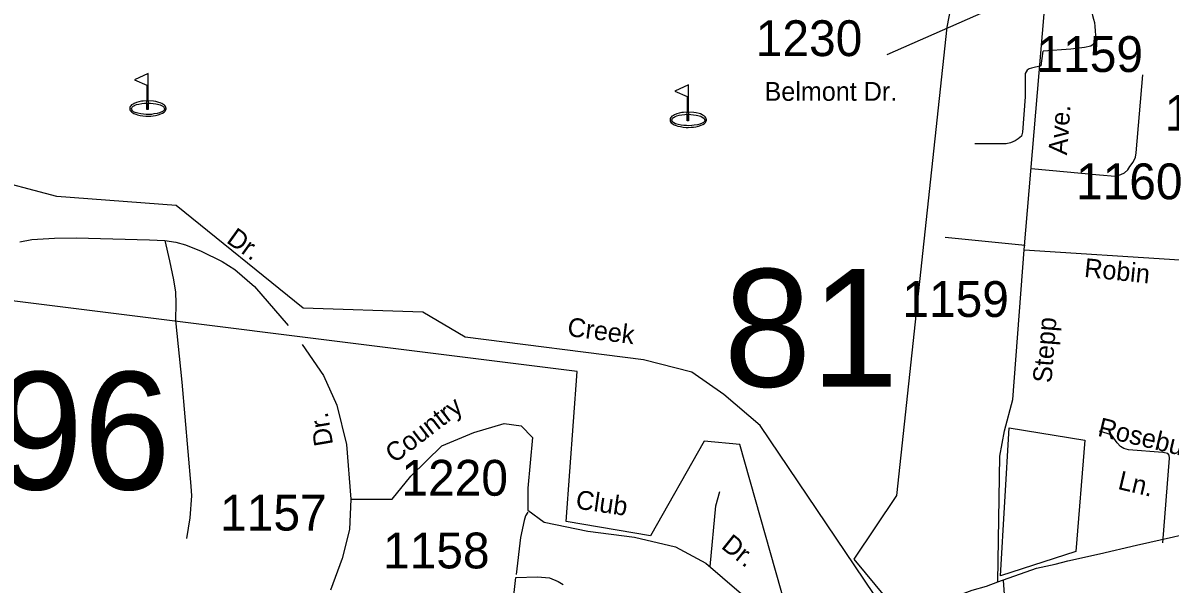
# Model space of a CAD drawing. Extents: x 884530 to 1028605, y 526725 to 653634.
# Drawn here: x 959170 to 963175, y 582326 to 584283 of the extents above; entities that cross this region are included whole.
import ezdxf

# ---------------------------------------------------------------- set-up
doc = ezdxf.new("R2010")
doc.units = 0
for name, color, linetype in [('Exist Boundary Political City Limit New', 7, 'Continuous'), ('Exist Cultural Recreational Golf Course CELL', 7, 'Continuous'), ('Exist Hydrographic Creek Single Shore', 7, 'Continuous'), ('Exist Hydrographic Creek Single Shore Label', 7, 'Continuous'), ('Exist Road Non-System Type 51', 7, 'Continuous'), ('Exist Road Non-System Type 51 Label', 7, 'Continuous'), ('Exist Road Secondary Structure Standard Bridge Number Label', 7, 'Continuous'), ('Exist Road Secondary Type 41 Attributed', 7, 'Continuous'), ('Exist Road Secondary Type 51 Attributed', 7, 'Continuous'), ('Exist Road Secondary Type 51 Label', 7, 'Continuous'), ('Exist Road Secondary Type 51 Number Label', 7, 'Continuous'), ('Map Preparation Boundary City Limit Buffer Line', 7, 'Continuous')]:
    doc.layers.add(name, color=color, linetype=linetype)

msp = doc.modelspace()

# ---------------------------------------------------------------- linework, layer by layer
at = {"layer": 'Exist Boundary Political City Limit New'}
for points in [[(962419.1, 584388.8), (962396.4, 584268.4), (962220.6, 582634.1), (962071.3, 582412.4), (962183.8, 582276.6), (961834.8, 582241.7), (961673.8, 582812.8), (961548.6, 582823.6), (961361.7, 582493.9), (961067, 582544.3), (961105.4, 583066.7), (958842.8, 583349.2)], [(962846.8, 582439.6), (962583.1, 582354.2), (962614.1, 582870.2), (962877.8, 582827.6), (962846.8, 582439.6)]]:
    msp.add_lwpolyline(points, dxfattribs=at)
at = {"layer": 'Exist Cultural Recreational Golf Course CELL'}
for points in [[(959608.2, 584106.9), (959559.9, 584084.6), (959602.6, 584065.8), (959602.6, 584011.3), (959608.2, 584011.3), (959608.2, 584003.6), (959608.2, 583980.8), (959608.2, 584003.6), (959615.4, 584003.2), (959624.7, 584002.2), (959634.3, 584000.9), (959640.8, 583999.6), (959649.3, 583997.1), (959651.4, 583996.4), (959658.3, 583992.9), (959662, 583989.5), (959663.6, 583986.6), (959664.5, 583983.7), (959664.5, 583982.4), (959664.1, 583981.1), (959663.8, 583980.1), (959663.2, 583979), (959659.9, 583975.3), (959655.1, 583972.4), (959646.8, 583969.3), (959638.7, 583967), (959627.8, 583965.3), (959619.6, 583964.1), (959607.4, 583963.5), (959600.5, 583964.1), (959591.7, 583964.5), (959581.6, 583965.9), (959571.2, 583968.2), (959562.4, 583970.8), (959556.4, 583973.4), (959552.8, 583976.3), (959550.2, 583980), (959549.4, 583983), (959550.2, 583986.4), (959552.3, 583989.7), (959554.9, 583992.6), (959557.7, 583994.2), (959561.2, 583996), (959567, 583998), (959575, 584000.1), (959585, 584001.9), (959594.7, 584003.2), (959602.6, 584003.6), (959602.6, 584011.3), (959608.2, 584011.3), (959608.2, 583980.8), (959602.6, 583980.8), (959602.6, 584003.6), (959602.6, 584011.3), (959590.3, 584010.1), (959584.3, 584009.6), (959574.9, 584007.4), (959567.1, 584005.5), (959558.5, 584002.1), (959554.8, 584000), (959549.9, 583997), (959546.8, 583993.6), (959544.9, 583991.1), (959543.7, 583987.4), (959543.4, 583984.4), (959544.2, 583980), (959545.1, 583977.8), (959547.8, 583974.1), (959550.3, 583972), (959554.6, 583969), (959558.1, 583967.3), (959565, 583964.4), (959570.7, 583962.8), (959580, 583960.6), (959588.5, 583958.9), (959599.6, 583957.9), (959606.8, 583957.6), (959617.1, 583958.2), (959624.8, 583959), (959632.8, 583960.4), (959642.6, 583962.4), (959652.1, 583965.6), (959658, 583968.6), (959663.6, 583972), (959666.6, 583975.1), (959668.4, 583977.6), (959669.2, 583979.3), (959669.7, 583980.5), (959670.1, 583982.5), (959670.3, 583984.5), (959669.9, 583988), (959668.5, 583991.1), (959665.5, 583995), (959663.6, 583997), (959659.1, 584000), (959655.5, 584002.1), (959649.2, 584004.6), (959644.8, 584005.9), (959634.8, 584008.5), (959626.4, 584010.1), (959608.2, 584011.3)], [(961494.6, 584067.5), (961446.3, 584045.2), (961488.9, 584026.4), (961488.9, 583971.9), (961494.6, 583971.9), (961494.6, 583964.2), (961494.6, 583941.4), (961494.6, 583964.2), (961501.8, 583963.8), (961511.1, 583962.8), (961520.7, 583961.6), (961527.1, 583960.2), (961535.6, 583957.7), (961537.7, 583957), (961544.6, 583953.5), (961548.3, 583950.1), (961550, 583947.2), (961550.9, 583944.3), (961550.8, 583943), (961550.5, 583941.7), (961550.2, 583940.7), (961549.5, 583939.6), (961546.3, 583936), (961541.4, 583933.1), (961533.1, 583929.9), (961525, 583927.6), (961514.2, 583925.9), (961505.9, 583924.7), (961493.7, 583924.1), (961486.9, 583924.7), (961478, 583925.2), (961468, 583926.5), (961457.6, 583928.8), (961448.7, 583931.4), (961442.8, 583934), (961439.1, 583936.9), (961436.5, 583940.6), (961435.8, 583943.6), (961436.5, 583947), (961438.7, 583950.3), (961441.2, 583953.2), (961444, 583954.8), (961447.5, 583956.6), (961453.3, 583958.6), (961461.3, 583960.7), (961471.3, 583962.5), (961481.1, 583963.8), (961488.9, 583964.2), (961488.9, 583971.9), (961494.6, 583971.9), (961494.6, 583941.4), (961488.9, 583941.4), (961488.9, 583964.2), (961488.9, 583971.9), (961476.6, 583970.7), (961470.7, 583970.2), (961461.3, 583968), (961453.5, 583966.1), (961444.9, 583962.7), (961441.1, 583960.6), (961436.3, 583957.6), (961433.2, 583954.2), (961431.3, 583951.7), (961430, 583948), (961429.7, 583945), (961430.6, 583940.6), (961431.4, 583938.4), (961434.1, 583934.7), (961436.7, 583932.6), (961440.9, 583929.6), (961444.5, 583927.9), (961451.4, 583925), (961457.1, 583923.4), (961466.3, 583921.2), (961474.9, 583919.5), (961486, 583918.5), (961493.1, 583918.2), (961503.4, 583918.8), (961511.1, 583919.6), (961519.2, 583921), (961529, 583923), (961538.4, 583926.2), (961544.3, 583929.2), (961550, 583932.6), (961553, 583935.7), (961554.8, 583938.2), (961555.6, 583939.9), (961556, 583941.1), (961556.4, 583943.1), (961556.7, 583945.1), (961556.2, 583948.6), (961554.9, 583951.7), (961551.8, 583955.6), (961549.9, 583957.6), (961545.4, 583960.6), (961541.8, 583962.7), (961535.5, 583965.3), (961531.2, 583966.5), (961521.1, 583969.1), (961512.7, 583970.7), (961494.6, 583971.9)]]:
    msp.add_lwpolyline(points, close=True, dxfattribs=at)
at = {"layer": 'Exist Hydrographic Creek Single Shore'}
msp.add_lwpolyline([(962595.4, 581173), (962571.5, 581284.8), (962503.2, 581512.8), (962414.3, 581897.2), (962368.7, 581972.4), (962207.5, 582192.9), (961744.5, 582879.2), (961617, 582987.1), (961505.9, 583064.7), (961336.7, 583108.1), (960713.9, 583186.3), (960566.8, 583274.5), (960148.7, 583287.6), (959704.9, 583646.6), (959288.3, 583677.7), (959032.2, 583745.2), (958893.2, 583826.8), (958593.5, 584078.9), (958148.8, 584242.1), (957369.3, 584369.4), (957205.1, 584441.6)], dxfattribs=at)
at = {"layer": 'Exist Road Non-System Type 51'}
for p, q in [((962724.7, 584132.9), (962731.9, 584184.6)), ((962669.7, 583507.1), (962390.2, 583534.1))]:
    msp.add_line(p, q, dxfattribs=at)
for points in [[(962887.8, 584395.1), (962894.6, 584353.5), (962897.2, 584340), (962900.7, 584323.8), (962904.6, 584308.7), (962908.2, 584296.3), (962911.2, 584284.7), (962913.2, 584270.6), (962914.3, 584255.4), (962914.6, 584239.4), (962914.2, 584228.4), (962912, 584218.2), (962906.8, 584208.2), (962898.3, 584202.3), (962876.1, 584196.9), (962829.3, 584191.7), (962731.9, 584184.6)], [(962724.7, 584132.9), (962691.5, 584125.7), (962682.9, 584122.4), (962676.1, 584118.4), (962672.4, 584112.7), (962669.9, 584106.1), (962669.9, 584078.1), (962668.9, 584025.4), (962660.6, 583901.4), (962656.5, 583888.1), (962645.1, 583878.7), (962634.7, 583871.6), (962618.2, 583865.3), (962602.7, 583861.3), (962493.3, 583861.2)], [(962690.1, 583774.8), (962928.6, 583753.2), (962983.3, 583748.7), (963003.2, 583753.7), (963016.3, 583760.3), (963027.8, 583771), (963035.3, 583781.7), (963046.9, 583797.4), (963054.3, 583814.7), (963056.7, 583830.3), (963079.8, 584101.4)], [(959159.1, 583518.9), (959201.1, 583527.2), (959281.2, 583532.6), (959356.3, 583533), (959612.6, 583526.4), (959665.9, 583524.5)], [(959665.9, 583524.5), (959681.8, 583452.7), (959696.1, 583387.4), (959702.6, 583343.6), (959704.1, 583305.4), (959703.3, 583244.8), (959725.7, 583029.8), (959757, 582666.8), (959759.1, 582633.9), (959752.7, 582556.6), (959741.6, 582484.9)], [(959665.9, 583524.5), (959704.1, 583518), (959738.4, 583508.5), (959793.2, 583486.9), (959865.5, 583450.9), (959909.7, 583423), (959978.4, 583363.7), (960096.5, 583227.9)], [(963150.3, 582469.5), (963173.1, 582765), (963172.1, 582774.9), (963167.4, 582780.7), (963150, 582784.7), (963030.2, 582794), (963014.4, 582798.2), (963002.1, 582805.6), (962990.6, 582817.8), (962970.7, 582845.6), (962928.5, 582858.8)], [(961570, 582386.8), (961589.2, 582599), (961603, 582648.3)], [(960933.4, 582576), (960925.2, 582564), (960920.3, 582547.6), (960907.3, 582487.5), (960892.7, 582359)], [(962593.1, 582338.2), (962596.4, 582290.2), (962608.3, 582141.3)]]:
    msp.add_lwpolyline(points, dxfattribs=at)
at = {"layer": 'Exist Road Secondary Type 41 Attributed'}
msp.add_lwpolyline([(960882.8, 582274.8), (960891.5, 582348.7), (960966.8, 582350.3), (961008.2, 582347.7), (961038.8, 582334.6), (961056.4, 582323.9)], dxfattribs=at)
at = {"layer": 'Exist Road Secondary Type 51 Attributed'}
for points in [[(962666.4, 583491.3), (962736.2, 584314.3)], [(962573.4, 582333.2), (962580.6, 582771.5), (962597.8, 582860.2), (962626.4, 582968.9), (962666.4, 583491.3)], [(962666.4, 583491.3), (963209.4, 583456.7), (963586.7, 583419.6), (963798.3, 583416.7)], [(960145.2, 583161.4), (960220.3, 583053.3), (960266.8, 582949.7), (960300.5, 582812.5), (960315.1, 582621.7)], [(960315.1, 582621.7), (960408.2, 582621.7), (960459.9, 582621.7), (960524.6, 582701.9), (960633.3, 582808.1), (960744.5, 582854.7), (960850.6, 582885.8), (960910.1, 582878), (960948.9, 582836.6), (960933.4, 582660.5), (960933.4, 582582.9), (960990.3, 582541.4), (961143, 582510.4), (961305.9, 582489.7), (961448.2, 582456), (961554.3, 582399), (961670.6, 582298.5), (961798.1, 582194.4)], [(960315.1, 582621.7), (960310.9, 582515.8), (960285, 582414.8), (960244.6, 582304.3)], [(962573.4, 582333.2), (962709.4, 582381), (962773.9, 582394.7), (962818.4, 582407.2), (962929.3, 582431.4), (963058.3, 582461), (963187.6, 582490.4), (963286.1, 582513.3)], [(962015, 582230.7), (962056.8, 582239.1), (962156, 582251.1), (962253.5, 582259.6), (962331.4, 582265.2), (962377.8, 582271.7), (962424.6, 582281.9), (962484.5, 582304.1), (962534.1, 582317.8), (962573.4, 582333.2)]]:
    msp.add_lwpolyline(points, dxfattribs=at)
at = {"layer": 'Exist Road Secondary Type 51 Label'}
msp.add_lwpolyline([(962187.1, 584172.3), (962883.5, 584480.2), (962993.8, 584770.6)], dxfattribs=at)
at = {"layer": 'Map Preparation Boundary City Limit Buffer Line'}
for points in [[(962419.1, 584388.8), (962396.4, 584268.4), (962220.6, 582634.1), (962071.3, 582412.4), (962183.8, 582276.6), (961834.8, 582241.7), (961673.8, 582812.8), (961548.6, 582823.6), (961361.7, 582493.9), (961067, 582544.3), (961105.4, 583066.7), (958842.8, 583349.2)], [(962846.8, 582439.6), (962583.1, 582354.2), (962614.1, 582870.2), (962877.8, 582827.6), (962846.8, 582439.6)]]:
    msp.add_lwpolyline(points, dxfattribs=at)

# ---------------------------------------------------------------- texts
at = {"layer": 'Exist Hydrographic Creek Single Shore Label'}
msp.add_text('Creek', height=65.62, rotation=352.8494, dxfattribs=at).set_placement((961068.8, 583191.3))
msp.add_text('Creek', height=65.62, rotation=352.8494, dxfattribs=at).set_placement((961068.8, 583191.3))
at = {"layer": 'Exist Road Non-System Type 51 Label'}
for s, rotation, p in [('Dr.', 324.3377, (959877.4, 583519.2)), ('Rosebud', 346.6101, (962919.5, 582843.3)), ('Ln.', 346.6101, (962989.9, 582657.9))]:
    msp.add_text(s, height=65.62, rotation=rotation, dxfattribs=at).set_placement(p)
at = {"layer": 'Exist Road Secondary Structure Standard Bridge Number Label'}
for s, p in [('81', (961617.1, 583014.2)), ('196', (958770.9, 582655.5))]:
    msp.add_text(s, height=410.1, dxfattribs=at).set_placement(p)
at = {"layer": 'Exist Road Secondary Type 51 Label'}
msp.add_text('Belmont Dr.', height=65.617, dxfattribs=at).set_placement((961759.5, 584011.4))
for s, rotation, p in [('Ave.', 85.9343, (962815.5, 583820.6)), ('Robin', 354.1699, (962873.5, 583397.3)), ('Stepp', 85.488, (962761.2, 583025.7)), ('Country', 37.5891, (960467.4, 582744.9)), ('Dr.', 99.6798, (960253.6, 582812.8)), ('Club', 351.7015, (961097.6, 582589.4)), ('Dr.', 321.3743, (961604.8, 582453.1))]:
    msp.add_text(s, height=65.62, rotation=rotation, dxfattribs=at).set_placement(p)
at = {"layer": 'Exist Road Secondary Type 51 Number Label'}
for s, p in [('1230', (961729, 584167.2)), ('1159', (962708.9, 584111.8)), ('1161', (963156.4, 583907.1)), ('1160', (962847, 583667.8)), ('1159', (962240.7, 583257.3)), ('1220', (960491.9, 582633.8)), ('1157', (959859, 582512.2)), ('1158', (960427.7, 582380.2))]:
    msp.add_text(s, height=125, dxfattribs=at).set_placement(p)

doc.saveas('drawing.dxf')
